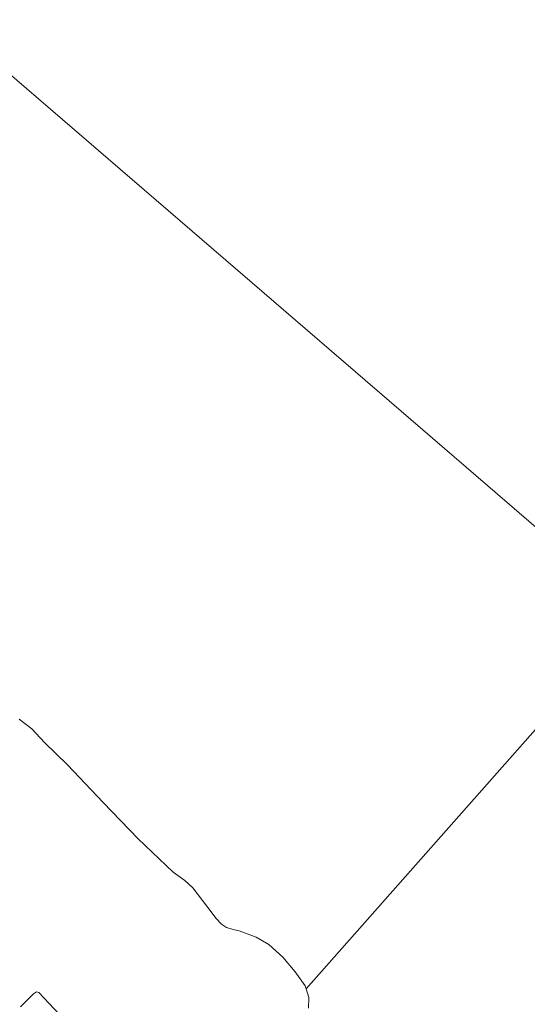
# Model space of a CAD drawing. Header units: metres. Extents: x 149984 to 156489, y 469398 to 478068.
# Tile 833 of 854: x 154814 to 155034, y 474182 to 474610. Entities that reach past the tile are written whole.
import ezdxf

# ---------------------------------------------------------------- set-up
doc = ezdxf.new("R2010")
doc.units = ezdxf.units.M
doc.header["$LTSCALE"] = 0.75
doc.layers.add('B-WE-GR-RIET-GV', color=252, linetype='Continuous', lineweight=13)
doc.layers.add('B-WE-OG-WATER-GV', color=252, linetype='Continuous', lineweight=18)

msp = doc.modelspace()

# ---------------------------------------------------------------- linework, layer by layer
at = {"layer": 'B-WE-GR-RIET-GV', "flags": 128}
for points in [[(154939.294, 474180.653), (154939.401, 474185.268), (154938.291, 474188.933), (154937.883, 474190.279), (154933.568, 474196.345), (154928.169, 474202.712), (154922.086, 474208.286), (154916.588, 474211.455), (154909.199, 474214.197), (154907.155, 474214.568), (154903.813, 474215.627), (154901.531, 474217.093), (154899.309, 474219.474), (154895.272, 474224.853), (154889.152, 474232.804), (154885.717, 474236.06), (154880.59, 474239.677), (154865.486, 474254.111), (154850.267, 474269.893), (154834.75, 474286.238), (154824.794, 474295.915), (154819.204, 474301.866), (154813.742, 474306.01)], [(154814.3, 474181.244), (154820.006, 474186.835), (154821.304, 474187.677), (154822.275, 474187.435), (154835.583, 474173.231)]]:
    msp.add_lwpolyline(points, dxfattribs=at)
at = {"layer": 'B-WE-OG-WATER-GV', "flags": 128}
for points in [[(155036.816, 474834.805), (155034.123, 474835.452), (155031.249, 474837.376), (155029.022, 474839.287), (155026.489, 474841.653), (155023.951, 474845.455), (155020.974, 474851.45), (155019.063, 474856.028), (155017.918, 474860.103), (155016.755, 474863.614), (155014.881, 474866.884), (155012.339, 474870.186), (155003.046, 474888.56), (154996.471, 474901.314), (154850.719, 474731.492), (154761.549, 474627.598), (154979.472, 474439.736), (155081.896, 474351.441)], [(154813.742, 474306.01), (154819.204, 474301.866), (154824.794, 474295.915), (154834.75, 474286.238), (154850.267, 474269.893), (154865.486, 474254.111), (154880.59, 474239.677), (154885.717, 474236.06), (154889.152, 474232.804), (154895.272, 474224.853), (154899.309, 474219.474), (154901.531, 474217.093), (154903.813, 474215.627), (154907.155, 474214.568), (154909.199, 474214.197), (154916.588, 474211.455), (154922.086, 474208.286), (154928.169, 474202.712), (154933.568, 474196.345), (154937.883, 474190.279), (154938.291, 474188.933), (155081.896, 474351.441), (154979.472, 474439.736), (154761.549, 474627.598)], [(155137.826, 473846.444), (155415.249, 474201.032), (155081.896, 474351.441), (154938.291, 474188.933), (154939.401, 474185.268), (154939.294, 474180.653)], [(154835.583, 474173.231), (154822.275, 474187.435), (154821.304, 474187.677), (154820.006, 474186.835), (154814.3, 474181.244)]]:
    msp.add_lwpolyline(points, dxfattribs=at)

doc.saveas('drawing.dxf')
